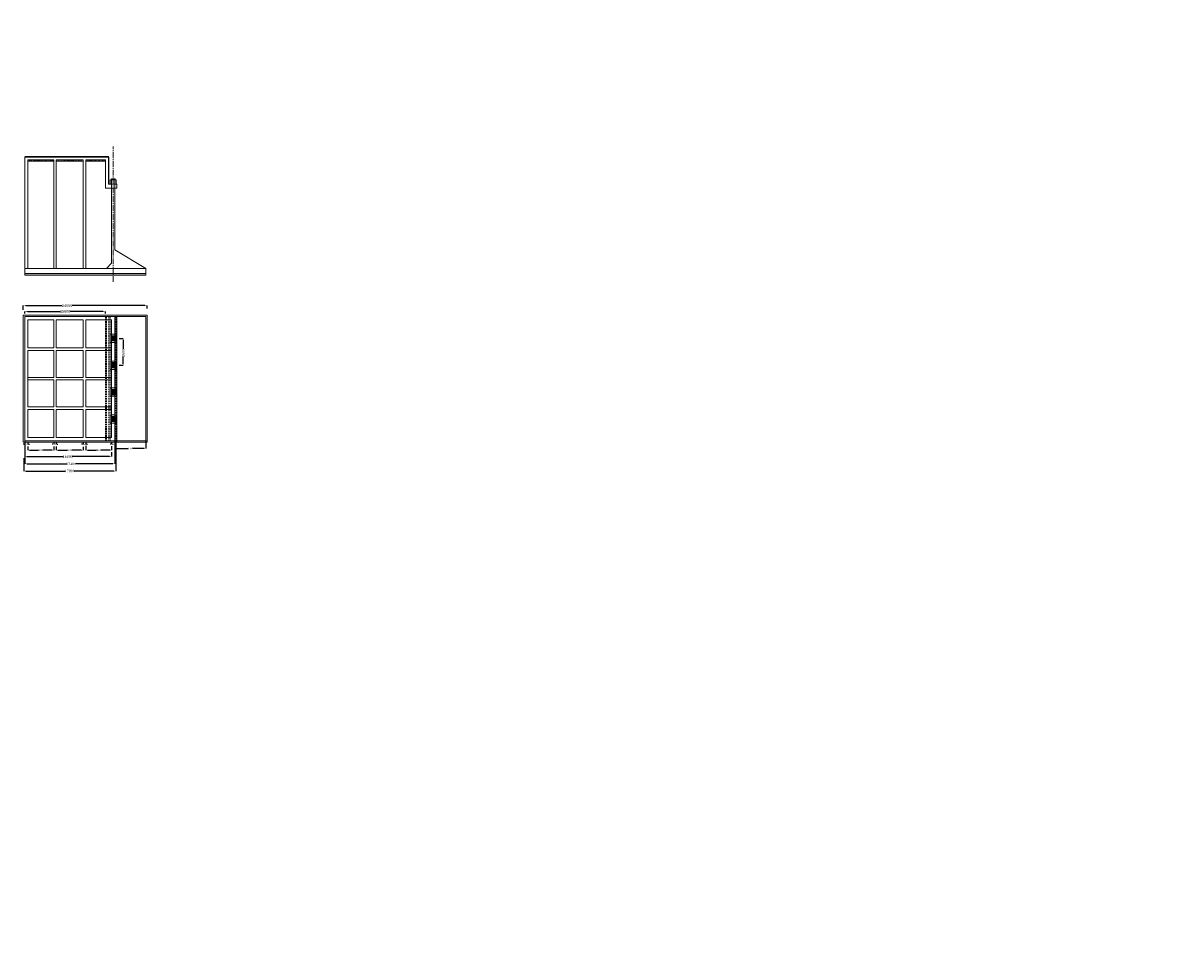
# Model space of a CAD drawing. Header units: millimetres. Extents: x -20950785 to 389010297, y -11535949 to 14056629.
# Tile 431 of 654: x 17729998 to 17953903, y -1792070 to -1612309. Entities that reach past the tile are written whole.
import ezdxf

# ---------------------------------------------------------------- set-up
doc = ezdxf.new("R2010")
doc.units = ezdxf.units.MM
doc.header["$LTSCALE"] = 60
doc.header["$MEASUREMENT"] = 0
doc.linetypes.add('CENTER2', pattern=[28.575, 19.05, -3.175, 3.175, -3.175])
doc.linetypes.add('HIDDEN', pattern=[0.375, 0.25, -0.125])
doc.layers.add('TEXT', color=7, linetype='Continuous')
doc.styles.add('PDF Arial Bold', font='times.ttf')
doc.dimstyles.get("Standard").update_dxf_attribs({"dimtxt": 400, "dimasz": 215, "dimexe": 0.18, "dimexo": 0.0625, "dimgap": 0.09, "dimtad": 0, "dimtih": 1, "dimtoh": 1, "dimdec": 0, "dimzin": 4, "dimdsep": 46, "dimtxsty": 'Standard', "dimblk": 'OPEN90', "dimcen": 0, "dimadec": 0, "dimazin": 1, "dimtfac": 1, "dimtdec": 0, "dimtix": 1, "dimtofl": 0, "dimtmove": 0, "dimatfit": 3, "dimldrblk": 'OPEN30', "dimfxl": 1, "dimtolj": 1, "dimtzin": 0, "dimarcsym": 0})
pattern_1 = [(50, (-14137975.47, 1645855.68), (286.904073, -25.100854), [30, -330]), (355, (-14137975.47, 1645855.68), (-55.5005334, 300.8768535), [24, -264]), (100.4514445, (-14137951.57, 1645853.58), (231.4035387, 275.7759964), [25.4960768, -280.4568448]), (46.1842, (-14137975.47, 1645935.68), (426.8965323, -66.2077123), [45, -495]), (96.6356355, (-14137939.9, 1645930.16), (373.864778, 389.6474403), [38.244137, -420.685504]), (351.184164, (-14137975.47, 1645935.68), (373.864778, 389.64744), [36, -396.0000004]), (21, (-14137935.47, 1645915.68), (238.7628208, -161.0475563), [30, -330]), (326, (-14137935.47, 1645915.68), (97.3261328, 290.060018), [24, -264]), (71.4514447, (-14137915.58, 1645902.26), (336.0889507, 129.0124611), [25.496076, -280.4568448]), (37.5, (-14137975.47, 1645855.68), (4.86394213, 133.15754153), [0, -260.8, 0, -268, 0, -265]), (7.5, (-14137975.47, 1645855.68), (105.227815, 157.76468475), [0, -152.8, 0, -254.8, 0, -101]), (327.5, (-14138064.67, 1645855.68), (213.52897447, -9.0219487), [0, -100, 0, -312, 0, -414]), (317.5, (-14138104.67, 1645855.68), (233.2744677, 40.0419929), [0, -130, 0, -207.2, 0, -294])]

# ---------------------------------------------------------------- blocks, each defined once
blk = doc.blocks.new('*D2701')
at = {"color": 0, "linetype": 'Continuous', "lineweight": -2, "ltscale": 2, "transparency": 16777216}
for p, q in [((17730312, -1668418), (17730312, -1668039)), ((17730812, -1668039), (17737195, -1668039)), ((17745412, -1668039), (17739028, -1668039)), ((17745912, -1668449), (17745912, -1668039))]:
    blk.add_line(p, q, dxfattribs=at)
at = {"color": 0, "linetype": 'Continuous', "lineweight": 9, "ltscale": 2, "transparency": 16777216}
for points in [[(17730812, -1667955), (17730812, -1668122), (17730312, -1668039)], [(17745412, -1667955), (17745412, -1668122), (17745912, -1668039)]]:
    blk.add_solid(points, dxfattribs=at)
at = {"layer": 'Defpoints', "color": 0, "linetype": 'Continuous', "lineweight": 9, "ltscale": 2, "transparency": 16777216}
for p in [(17745912, -1668039), (17730312, -1668418), (17745912, -1668449)]:
    blk.add_point(p, dxfattribs=at)
at = {"color": 0, "linetype": 'Continuous', "lineweight": 9, "ltscale": 2, "transparency": 16777216, "insert": (17738112, -1668039), "char_height": 500, "attachment_point": 5, "style": 'PDF Arial Bold'}
blk.add_mtext('\\A1;{\\fArial|b0|i0|c0|p34;15600}', dxfattribs=at)
blk = doc.blocks.new('*D2702')
at = {"color": 0, "linetype": 'Continuous', "lineweight": -2, "ltscale": 2, "transparency": 16777216}
for p, q in [((17730012, -1667724), (17730012, -1666914)), ((17730512, -1666914), (17737567, -1666914)), ((17753512, -1666914), (17739456, -1666914)), ((17754012, -1667485), (17754012, -1666914))]:
    blk.add_line(p, q, dxfattribs=at)
at = {"color": 0, "linetype": 'Continuous', "lineweight": 9, "ltscale": 2, "transparency": 16777216}
for points in [[(17730512, -1666830), (17730512, -1666997), (17730012, -1666914)], [(17753512, -1666830), (17753512, -1666997), (17754012, -1666914)]]:
    blk.add_solid(points, dxfattribs=at)
at = {"layer": 'Defpoints', "color": 0, "linetype": 'Continuous', "lineweight": 9, "ltscale": 2, "transparency": 16777216}
for p in [(17730012, -1667724), (17754012, -1666914), (17754012, -1667485)]:
    blk.add_point(p, dxfattribs=at)
at = {"color": 0, "linetype": 'Continuous', "lineweight": 9, "ltscale": 2, "transparency": 16777216, "insert": (17738512, -1666914), "char_height": 500, "attachment_point": 5, "style": 'PDF Arial Bold'}
blk.add_mtext('\\A1;{\\fArial|b0|i0|c0|p34;24000}', dxfattribs=at)
blk = doc.blocks.new('*D2687')
at = {"color": 0, "linetype": 'Continuous', "lineweight": -2, "ltscale": 2, "transparency": 16777216}
for p, q in [((17730912, -1694170), (17730912, -1694874)), ((17731212, -1694874), (17732987, -1694874)), ((17735612, -1694874), (17733836, -1694874)), ((17735912, -1694138), (17735912, -1694874))]:
    blk.add_line(p, q, dxfattribs=at)
at = {"color": 0, "linetype": 'Continuous', "lineweight": 9, "ltscale": 2, "transparency": 16777216}
for points in [[(17731212, -1694824), (17731212, -1694924), (17730912, -1694874)], [(17735612, -1694824), (17735612, -1694924), (17735912, -1694874)]]:
    blk.add_solid(points, dxfattribs=at)
at = {"layer": 'Defpoints', "color": 0, "linetype": 'Continuous', "lineweight": 9, "ltscale": 2, "transparency": 16777216}
for p in [(17730912, -1694170), (17735912, -1694138), (17735912, -1694874)]:
    blk.add_point(p, dxfattribs=at)
at = {"color": 0, "linetype": 'Continuous', "lineweight": 9, "ltscale": 2, "transparency": 16777216, "insert": (17733412, -1694874), "char_height": 300, "attachment_point": 5, "style": 'PDF Arial Bold'}
blk.add_mtext('\\A1;5000', dxfattribs=at)
blk = doc.blocks.new('*D2688')
at = {"color": 0, "linetype": 'Continuous', "lineweight": -2, "ltscale": 2, "transparency": 16777216}
for p, q in [((17730912, -1694170), (17730912, -1694874)), ((17731212, -1694874), (17732987, -1694874)), ((17735612, -1694874), (17733836, -1694874)), ((17735912, -1694138), (17735912, -1694874))]:
    blk.add_line(p, q, dxfattribs=at)
at = {"color": 0, "linetype": 'Continuous', "lineweight": 9, "ltscale": 2, "transparency": 16777216}
for points in [[(17731212, -1694824), (17731212, -1694924), (17730912, -1694874)], [(17735612, -1694824), (17735612, -1694924), (17735912, -1694874)]]:
    blk.add_solid(points, dxfattribs=at)
at = {"layer": 'Defpoints', "color": 0, "linetype": 'Continuous', "lineweight": 9, "ltscale": 2, "transparency": 16777216}
for p in [(17730912, -1694170), (17735912, -1694138), (17735912, -1694874)]:
    blk.add_point(p, dxfattribs=at)
at = {"color": 0, "linetype": 'Continuous', "lineweight": 9, "ltscale": 2, "transparency": 16777216, "insert": (17733412, -1694874), "char_height": 300, "attachment_point": 5, "style": 'PDF Arial Bold'}
blk.add_mtext('\\A1;5000', dxfattribs=at)
blk = doc.blocks.new('*D2689')
at = {"color": 0, "linetype": 'Continuous', "lineweight": -2, "ltscale": 2, "transparency": 16777216}
for p, q in [((17742112, -1694026), (17742112, -1694874)), ((17742412, -1694874), (17744187, -1694874)), ((17746812, -1694874), (17745036, -1694874)), ((17747112, -1694105), (17747112, -1694874))]:
    blk.add_line(p, q, dxfattribs=at)
at = {"color": 0, "linetype": 'Continuous', "lineweight": 9, "ltscale": 2, "transparency": 16777216}
for points in [[(17742412, -1694824), (17742412, -1694924), (17742112, -1694874)], [(17746812, -1694824), (17746812, -1694924), (17747112, -1694874)]]:
    blk.add_solid(points, dxfattribs=at)
at = {"layer": 'Defpoints', "color": 0, "linetype": 'Continuous', "lineweight": 9, "ltscale": 2, "transparency": 16777216}
for p in [(17742112, -1694026), (17747112, -1694105), (17747112, -1694874)]:
    blk.add_point(p, dxfattribs=at)
at = {"color": 0, "linetype": 'Continuous', "lineweight": 9, "ltscale": 2, "transparency": 16777216, "insert": (17744612, -1694874), "char_height": 300, "attachment_point": 5, "style": 'PDF Arial Bold'}
blk.add_mtext('\\A1;5000', dxfattribs=at)
blk = doc.blocks.new('*D2690')
at = {"color": 0, "linetype": 'Continuous', "lineweight": -2, "ltscale": 2, "transparency": 16777216}
for p, q in [((17736412, -1694154), (17736412, -1694874)), ((17736712, -1694874), (17738587, -1694874)), ((17741312, -1694874), (17739436, -1694874)), ((17741612, -1694199), (17741612, -1694874))]:
    blk.add_line(p, q, dxfattribs=at)
at = {"color": 0, "linetype": 'Continuous', "lineweight": 9, "ltscale": 2, "transparency": 16777216}
for points in [[(17736712, -1694824), (17736712, -1694924), (17736412, -1694874)], [(17741312, -1694824), (17741312, -1694924), (17741612, -1694874)]]:
    blk.add_solid(points, dxfattribs=at)
at = {"layer": 'Defpoints', "color": 0, "linetype": 'Continuous', "lineweight": 9, "ltscale": 2, "transparency": 16777216}
for p in [(17736412, -1694154), (17741612, -1694199), (17741612, -1694874)]:
    blk.add_point(p, dxfattribs=at)
at = {"color": 0, "linetype": 'Continuous', "lineweight": 9, "ltscale": 2, "transparency": 16777216, "insert": (17739012, -1694874), "char_height": 300, "attachment_point": 5, "style": 'PDF Arial Bold'}
blk.add_mtext('\\A1;5200', dxfattribs=at)
blk = doc.blocks.new('*D2691')
at = {"color": 0, "linetype": 'Continuous', "lineweight": -2, "ltscale": 2, "transparency": 16777216}
for p, q in [((17735762, -1693743), (17735612, -1693743)), ((17735912, -1693436), (17735912, -1693743)), ((17736412, -1693465), (17736412, -1693743)), ((17736562, -1693743), (17736712, -1693743))]:
    blk.add_line(p, q, dxfattribs=at)
at = {"color": 0, "linetype": 'Continuous', "lineweight": 9, "ltscale": 2, "transparency": 16777216}
for points in [[(17735762, -1693718), (17735762, -1693768), (17735912, -1693743)], [(17736562, -1693718), (17736562, -1693768), (17736412, -1693743)]]:
    blk.add_solid(points, dxfattribs=at)
at = {"layer": 'Defpoints', "color": 0, "linetype": 'Continuous', "lineweight": 9, "ltscale": 2, "transparency": 16777216}
for p in [(17735912, -1693436), (17736412, -1693465), (17736412, -1693743)]:
    blk.add_point(p, dxfattribs=at)
at = {"color": 0, "linetype": 'Continuous', "lineweight": 9, "ltscale": 2, "transparency": 16777216, "insert": (17736162, -1693743), "char_height": 250, "attachment_point": 5, "style": 'PDF Arial Bold'}
blk.add_mtext('\\A1;500', dxfattribs=at)
blk = doc.blocks.new('*D2692')
at = {"color": 0, "linetype": 'Continuous', "lineweight": -2, "ltscale": 2, "transparency": 16777216}
for p, q in [((17741462, -1693743), (17741312, -1693743)), ((17741612, -1693436), (17741612, -1693743)), ((17742112, -1693465), (17742112, -1693743)), ((17742262, -1693743), (17742412, -1693743))]:
    blk.add_line(p, q, dxfattribs=at)
at = {"color": 0, "linetype": 'Continuous', "lineweight": 9, "ltscale": 2, "transparency": 16777216}
for points in [[(17741462, -1693718), (17741462, -1693768), (17741612, -1693743)], [(17742262, -1693718), (17742262, -1693768), (17742112, -1693743)]]:
    blk.add_solid(points, dxfattribs=at)
at = {"layer": 'Defpoints', "color": 0, "linetype": 'Continuous', "lineweight": 9, "ltscale": 2, "transparency": 16777216}
for p in [(17741612, -1693436), (17742112, -1693465), (17742112, -1693743)]:
    blk.add_point(p, dxfattribs=at)
at = {"color": 0, "linetype": 'Continuous', "lineweight": 9, "ltscale": 2, "transparency": 16777216, "insert": (17741862, -1693743), "char_height": 250, "attachment_point": 5, "style": 'PDF Arial Bold'}
blk.add_mtext('\\A1;500', dxfattribs=at)
blk = doc.blocks.new('*D2693')
at = {"color": 0, "linetype": 'Continuous', "lineweight": -2, "ltscale": 2, "transparency": 16777216}
for p, q in [((17730162, -1693743), (17730012, -1693743)), ((17730312, -1693398), (17730312, -1693743)), ((17730912, -1693340), (17730912, -1693743)), ((17731062, -1693743), (17731212, -1693743))]:
    blk.add_line(p, q, dxfattribs=at)
at = {"color": 0, "linetype": 'Continuous', "lineweight": 9, "ltscale": 2, "transparency": 16777216}
for points in [[(17730162, -1693718), (17730162, -1693768), (17730312, -1693743)], [(17731062, -1693718), (17731062, -1693768), (17730912, -1693743)]]:
    blk.add_solid(points, dxfattribs=at)
at = {"layer": 'Defpoints', "color": 0, "linetype": 'Continuous', "lineweight": 9, "ltscale": 2, "transparency": 16777216}
for p in [(17730312, -1693398), (17730912, -1693340), (17730912, -1693743)]:
    blk.add_point(p, dxfattribs=at)
at = {"color": 0, "linetype": 'Continuous', "lineweight": 9, "ltscale": 2, "transparency": 16777216, "insert": (17730612, -1693743), "char_height": 250, "attachment_point": 5, "style": 'PDF Arial Bold'}
blk.add_mtext('\\A1;600', dxfattribs=at)
blk = doc.blocks.new('*D2694')
at = {"color": 0, "linetype": 'Continuous', "lineweight": -2, "ltscale": 2, "transparency": 16777216}
for p, q in [((17746962, -1693743), (17746812, -1693743)), ((17747112, -1693406), (17747112, -1693743)), ((17747712, -1693465), (17747712, -1693743)), ((17747862, -1693743), (17748012, -1693743))]:
    blk.add_line(p, q, dxfattribs=at)
at = {"color": 0, "linetype": 'Continuous', "lineweight": 9, "ltscale": 2, "transparency": 16777216}
for points in [[(17746962, -1693718), (17746962, -1693768), (17747112, -1693743)], [(17747862, -1693718), (17747862, -1693768), (17747712, -1693743)]]:
    blk.add_solid(points, dxfattribs=at)
at = {"layer": 'Defpoints', "color": 0, "linetype": 'Continuous', "lineweight": 9, "ltscale": 2, "transparency": 16777216}
for p in [(17747112, -1693406), (17747712, -1693465), (17747712, -1693743)]:
    blk.add_point(p, dxfattribs=at)
at = {"color": 0, "linetype": 'Continuous', "lineweight": 9, "ltscale": 2, "transparency": 16777216, "insert": (17747412, -1693743), "char_height": 250, "attachment_point": 5, "style": 'PDF Arial Bold'}
blk.add_mtext('\\A1;600', dxfattribs=at)
blk = doc.blocks.new('*D2695')
at = {"color": 0, "linetype": 'Continuous', "lineweight": -2, "ltscale": 2, "transparency": 16777216}
for p, q in [((17747912, -1693252), (17747912, -1698915)), ((17730112, -1696429), (17730112, -1698915)), ((17730512, -1698915), (17738145, -1698915)), ((17747512, -1698915), (17739878, -1698915))]:
    blk.add_line(p, q, dxfattribs=at)
at = {"color": 0, "linetype": 'Continuous', "lineweight": 9, "ltscale": 2, "transparency": 16777216}
for points in [[(17730512, -1698848), (17730512, -1698981), (17730112, -1698915)], [(17747512, -1698848), (17747512, -1698981), (17747912, -1698915)]]:
    blk.add_solid(points, dxfattribs=at)
at = {"layer": 'Defpoints', "color": 0, "linetype": 'Continuous', "lineweight": 9, "ltscale": 2, "transparency": 16777216}
for p in [(17747912, -1693252), (17730112, -1696429), (17747912, -1698915)]:
    blk.add_point(p, dxfattribs=at)
at = {"color": 0, "linetype": 'Continuous', "lineweight": 9, "ltscale": 2, "transparency": 16777216, "insert": (17739012, -1698915), "char_height": 500, "attachment_point": 5, "style": 'PDF Arial Bold'}
blk.add_mtext('\\A1;17800', dxfattribs=at)
blk = doc.blocks.new('*D2696')
at = {"color": 0, "linetype": 'Continuous', "lineweight": -2, "ltscale": 2, "transparency": 16777216}
for p, q in [((17730312, -1695308), (17730312, -1696118)), ((17730712, -1696118), (17737745, -1696118)), ((17746712, -1696118), (17739478, -1696118)), ((17747112, -1695256), (17747112, -1696118))]:
    blk.add_line(p, q, dxfattribs=at)
at = {"color": 0, "linetype": 'Continuous', "lineweight": 9, "ltscale": 2, "transparency": 16777216}
for points in [[(17730712, -1696051), (17730712, -1696184), (17730312, -1696118)], [(17746712, -1696051), (17746712, -1696184), (17747112, -1696118)]]:
    blk.add_solid(points, dxfattribs=at)
at = {"layer": 'Defpoints', "color": 0, "linetype": 'Continuous', "lineweight": 9, "ltscale": 2, "transparency": 16777216}
for p in [(17730312, -1695308), (17747112, -1695256), (17747112, -1696118)]:
    blk.add_point(p, dxfattribs=at)
at = {"color": 0, "linetype": 'Continuous', "lineweight": 9, "ltscale": 2, "transparency": 16777216, "insert": (17738612, -1696118), "char_height": 500, "attachment_point": 5, "style": 'PDF Arial Bold'}
blk.add_mtext('\\A1;16800', dxfattribs=at)
blk = doc.blocks.new('*D2697')
at = {"color": 0, "linetype": 'Continuous', "lineweight": -2, "ltscale": 2, "transparency": 16777216}
for p, q in [((17730312, -1693052), (17730312, -1697523)), ((17747712, -1693052), (17747712, -1697523)), ((17730712, -1697523), (17738420, -1697523)), ((17747312, -1697523), (17740153, -1697523))]:
    blk.add_line(p, q, dxfattribs=at)
at = {"color": 0, "linetype": 'Continuous', "lineweight": 9, "ltscale": 2, "transparency": 16777216}
for points in [[(17730712, -1697456), (17730712, -1697589), (17730312, -1697523)], [(17747312, -1697456), (17747312, -1697589), (17747712, -1697523)]]:
    blk.add_solid(points, dxfattribs=at)
at = {"layer": 'Defpoints', "color": 0, "linetype": 'Continuous', "lineweight": 9, "ltscale": 2, "transparency": 16777216}
for p in [(17730312, -1693052), (17747712, -1693052), (17747712, -1697523)]:
    blk.add_point(p, dxfattribs=at)
at = {"color": 0, "linetype": 'Continuous', "lineweight": 9, "ltscale": 2, "transparency": 16777216, "insert": (17739287, -1697523), "char_height": 500, "attachment_point": 5, "style": 'PDF Arial Bold'}
blk.add_mtext('\\A1;17400', dxfattribs=at)
blk = doc.blocks.new('*D2698')
at = {"color": 0, "linetype": 'Continuous', "lineweight": -2, "ltscale": 2, "transparency": 16777216}
for p, q in [((17747712, -1693352), (17747712, -1694574)), ((17748012, -1694574), (17750286, -1694574)), ((17753412, -1694574), (17751137, -1694574)), ((17753712, -1693052), (17753712, -1694574))]:
    blk.add_line(p, q, dxfattribs=at)
at = {"color": 0, "linetype": 'Continuous', "lineweight": 9, "ltscale": 2, "transparency": 16777216}
for points in [[(17748012, -1694524), (17748012, -1694624), (17747712, -1694574)], [(17753412, -1694524), (17753412, -1694624), (17753712, -1694574)]]:
    blk.add_solid(points, dxfattribs=at)
at = {"layer": 'Defpoints', "color": 0, "linetype": 'Continuous', "lineweight": 9, "ltscale": 2, "transparency": 16777216}
for p in [(17747712, -1693352), (17753712, -1693052), (17753712, -1694574)]:
    blk.add_point(p, dxfattribs=at)
at = {"color": 0, "linetype": 'Continuous', "lineweight": 9, "ltscale": 2, "transparency": 16777216, "insert": (17750712, -1694574), "char_height": 300, "attachment_point": 5, "style": 'PDF Arial Bold'}
blk.add_mtext('\\A1;6000', dxfattribs=at)
blk = doc.blocks.new('*D2699')
at = {"color": 0, "linetype": 'Continuous', "lineweight": -2, "ltscale": 2, "transparency": 16777216}
for p, q in [((17748559, -1673252), (17749355, -1673252)), ((17749355, -1673552), (17749355, -1675340)), ((17749355, -1678152), (17749355, -1676774)), ((17748559, -1678452), (17749355, -1678452))]:
    blk.add_line(p, q, dxfattribs=at)
at = {"color": 0, "linetype": 'Continuous', "lineweight": 9, "ltscale": 2, "transparency": 16777216}
for points in [[(17749305, -1673552), (17749405, -1673552), (17749355, -1673252)], [(17749305, -1678152), (17749405, -1678152), (17749355, -1678452)]]:
    blk.add_solid(points, dxfattribs=at)
at = {"layer": 'Defpoints', "color": 0, "linetype": 'Continuous', "lineweight": 9, "ltscale": 2, "transparency": 16777216}
for p in [(17748558, -1673252), (17748558, -1678452), (17749355, -1678452)]:
    blk.add_point(p, dxfattribs=at)
at = {"color": 0, "linetype": 'Continuous', "lineweight": 9, "ltscale": 2, "transparency": 16777216, "insert": (17749355, -1676057), "char_height": 500, "attachment_point": 5, "rotation": 90, "style": 'PDF Arial Bold'}
blk.add_mtext('\\A1;2600', dxfattribs=at)

msp = doc.modelspace()

# ---------------------------------------------------------------- hatches: boundary and pattern name
at = {"linetype": 'Continuous', "lineweight": 9, "ltscale": 2}
h = msp.add_hatch(dxfattribs=at)
h.set_pattern_fill('AR-CONC', scale=40)
h.set_pattern_definition(pattern_1)
h.paths.add_polyline_path([(17735911.53, -1639019.32), (17735911.53, -1638719.32), (17730911.53, -1638719.32), (17730911.53, -1639019.32)])
h = msp.add_hatch(dxfattribs=at)
h.set_pattern_fill('AR-CONC', scale=40)
h.set_pattern_definition(pattern_1)
h.paths.add_polyline_path([(17741611.53, -1639019.32), (17741611.53, -1638719.32), (17736411.53, -1638719.32), (17736411.53, -1639019.32)])
h = msp.add_hatch(dxfattribs=at)
h.set_pattern_fill('AR-CONC', scale=40)
h.set_pattern_definition(pattern_1)
h.paths.add_polyline_path([(17745911.53, -1639019.32), (17745911.53, -1638719.32), (17742111.53, -1638719.32), (17742111.53, -1639019.32)])
h = msp.add_hatch(dxfattribs=at)
h.set_pattern_fill('ANSI31', scale=2)
h.set_pattern_definition([(45, (-6392948.82383, 1792903.5531), (-0.1767766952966, 0.1767766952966), [])])
h.paths.add_polyline_path([(17747411.53, -1642419.32), (17747061.53, -1642419.32), (17747061.53, -1642579.32), (17747411.53, -1642579.32)])
h.paths.add_polyline_path([(17747761.53, -1642419.32), (17747411.53, -1642419.32), (17747411.53, -1642579.32), (17747761.53, -1642579.32)])
h = msp.add_hatch(dxfattribs=at)
h.set_pattern_fill('AR-CONC', scale=40)
h.set_pattern_definition(pattern_1)
h.paths.add_polyline_path([(17747411.53, -1661019.32), (17747411.53, -1660719.32), (17730311.53, -1660719.32), (17730311.53, -1661019.32)])
h.paths.add_polyline_path([(17747411.53, -1660719.32), (17747411.53, -1661019.32), (17753711.53, -1661019.32), (17753711.53, -1660719.32)])
h = msp.add_hatch(dxfattribs=at)
h.set_pattern_fill('GOST_GROUND', scale=10)
h.set_pattern_definition([(45, (-4657885.47, 1339605.18), (141.42135624, 0), [200]), (45, (-4657855.47, 1339605.18), (141.42135624, 0), [200]), (45, (-4657825.47, 1339605.18), (141.42135624, 0), [200])])
h.paths.add_polyline_path([(17747061.53, -1673751.82), (17747761.53, -1673751.82), (17747761.53, -1672751.82), (17747061.53, -1672751.82)])
h = msp.add_hatch(dxfattribs=at)
h.set_pattern_fill('GOST_GROUND', scale=10)
h.set_pattern_definition([(45, (-4657885.47, 1334405.18), (141.42135624, 0), [200]), (45, (-4657855.47, 1334405.18), (141.42135624, 0), [200]), (45, (-4657825.47, 1334405.18), (141.42135624, 0), [200])])
h.paths.add_polyline_path([(17747061.53, -1678951.82), (17747761.53, -1678951.82), (17747761.53, -1677951.82), (17747061.53, -1677951.82)])
h = msp.add_hatch(dxfattribs=at)
h.set_pattern_fill('GOST_GROUND', scale=10)
h.set_pattern_definition([(45, (-4657885.47, 1329205.18), (141.42135624, 0), [200]), (45, (-4657855.47, 1329205.18), (141.42135624, 0), [200]), (45, (-4657825.47, 1329205.18), (141.42135624, 0), [200])])
h.paths.add_polyline_path([(17747061.53, -1684151.82), (17747761.53, -1684151.82), (17747761.53, -1683151.82), (17747061.53, -1683151.82)])
h = msp.add_hatch(dxfattribs=at)
h.set_pattern_fill('GOST_GROUND', scale=10)
h.set_pattern_definition([(45, (-4657885.47, 1324005.18), (141.42135624, 0), [200]), (45, (-4657855.47, 1324005.18), (141.42135624, 0), [200]), (45, (-4657825.47, 1324005.18), (141.42135624, 0), [200])])
h.paths.add_polyline_path([(17747061.53, -1689351.82), (17747761.53, -1689351.82), (17747761.53, -1688351.82), (17747061.53, -1688351.82)])

# ---------------------------------------------------------------- linework, layer by layer
at = {"linetype": 'CENTER2', "lineweight": 9}
msp.add_line((17747411.53, -1662356.82), (17747411.53, -1636181.45), dxfattribs=at)
at = {"color": 7, "linetype": 'Continuous', "lineweight": 9}
for p, q in [((17746511.53, -1638069.32), (17730311.53, -1638069.32)), ((17730311.53, -1638219.32), (17730311.53, -1659719.32)), ((17730311.53, -1661019.32), (17730311.53, -1638219.32)), ((17745911.53, -1638219.32), (17730311.53, -1638219.32)), ((17735911.53, -1638719.32), (17730911.53, -1638719.32)), ((17730911.53, -1659719.32), (17730911.53, -1638719.32)), ((17735911.53, -1659719.32), (17735911.53, -1638719.32)), ((17741611.53, -1638719.32), (17736411.53, -1638719.32)), ((17736411.53, -1659719.32), (17736411.53, -1638719.32)), ((17741611.53, -1659719.32), (17741611.53, -1638719.32)), ((17745911.53, -1638719.32), (17742111.53, -1638719.32)), ((17742111.53, -1659719.32), (17742111.53, -1638719.32)), ((17746511.53, -1638219.32), (17745911.53, -1638219.32)), ((17745911.53, -1638719.32), (17745911.53, -1644219.32)), ((17746511.53, -1638219.32), (17746511.53, -1638069.32)), ((17746511.53, -1643419.32), (17746511.53, -1638212.98)), ((17746591.53, -1643419.32), (17746591.53, -1638212.98)), ((17735911.53, -1639019.32), (17730911.53, -1639019.32)), ((17741611.53, -1639019.32), (17736411.53, -1639019.32)), ((17745911.53, -1639019.32), (17742111.53, -1639019.32)), ((17746511.53, -1643419.32), (17747261.53, -1643419.32)), ((17748011.53, -1642579.32), (17746811.53, -1642579.32)), ((17746811.53, -1642579.32), (17746811.53, -1643419.32)), ((17747111.53, -1648759.11), (17747111.53, -1642419.32)), ((17747261.53, -1643419.32), (17748111.53, -1643419.32)), ((17747711.53, -1648781.06), (17747711.53, -1642419.32)), ((17747711.53, -1648781.06), (17747711.53, -1642419.32)), ((17748011.53, -1643419.32), (17748011.53, -1642579.32)), ((17748111.53, -1643419.32), (17748111.53, -1644219.32)), ((17748111.53, -1644219.32), (17745911.53, -1644219.32)), ((17747111.53, -1658719.32), (17747111.53, -1648759.11)), ((17747711.53, -1656119.32), (17747711.53, -1648781.06)), ((17747711.53, -1656119.32), (17747711.53, -1648781.06)), ((17753711.53, -1659719.32), (17730311.53, -1659719.32)), ((17753711.53, -1660719.32), (17730311.53, -1660719.32)), ((17753711.53, -1661019.32), (17730311.53, -1661019.32))]:
    msp.add_line(p, q, dxfattribs=at)
at = {"color": 7, "linetype": 'Continuous', "lineweight": 9, "ltscale": 2}
for p, q in [((17747061.53, -1642419.32), (17747761.53, -1642419.32)), ((17747061.53, -1642419.32), (17747061.53, -1642579.32)), ((17747761.53, -1642419.32), (17747761.53, -1642579.32)), ((17747711.53, -1656119.32), (17753711.53, -1659719.32)), ((17746111.53, -1659719.32), (17747111.53, -1658719.32)), ((17753711.53, -1659719.32), (17753711.53, -1660719.32)), ((17753711.53, -1661019.32), (17753711.53, -1660719.32)), ((17754011.53, -1668751.82), (17730011.53, -1668751.82)), ((17730011.53, -1668751.82), (17730011.53, -1693351.82)), ((17746061.53, -1669051.82), (17730311.53, -1669051.82)), ((17730311.53, -1669051.82), (17730311.53, -1693051.82)), ((17735911.53, -1669651.82), (17730911.53, -1669651.82)), ((17730911.53, -1669651.82), (17730911.53, -1675101.82)), ((17735911.53, -1675101.82), (17735911.53, -1669651.82)), ((17741611.53, -1669651.82), (17736411.53, -1669651.82)), ((17736411.53, -1675101.82), (17736411.53, -1669651.82)), ((17741611.53, -1675101.82), (17741611.53, -1669651.82)), ((17747111.53, -1669651.82), (17742111.53, -1669651.82)), ((17742111.53, -1675101.82), (17742111.53, -1669651.82)), ((17746061.53, -1669051.82), (17753711.53, -1669051.82)), ((17747111.53, -1675101.82), (17747111.53, -1669651.82)), ((17747111.53, -1669651.82), (17747111.53, -1692451.82)), ((17747711.53, -1669051.82), (17747711.53, -1693051.82)), ((17748111.53, -1669051.82), (17748111.53, -1693251.82)), ((17753711.53, -1669051.82), (17753711.53, -1693051.82)), ((17754011.53, -1668751.82), (17754011.53, -1693351.82)), ((17746811.53, -1672451.82), (17748011.53, -1672451.82)), ((17746811.53, -1674051.82), (17746811.53, -1672451.82)), ((17748011.53, -1672451.82), (17748011.53, -1674051.82)), ((17748011.53, -1674051.82), (17746811.53, -1674051.82)), ((17747061.53, -1672751.82), (17747061.53, -1673751.82)), ((17747061.53, -1672751.82), (17747761.53, -1672751.82)), ((17747061.53, -1673751.82), (17747761.53, -1673751.82)), ((17747761.53, -1672751.82), (17747761.53, -1673751.82)), ((17735911.53, -1675101.82), (17730911.53, -1675101.82)), ((17735911.53, -1675601.82), (17730911.53, -1675601.82)), ((17730911.53, -1675601.82), (17730911.53, -1680801.82)), ((17735911.53, -1680801.82), (17735911.53, -1675601.82)), ((17741611.53, -1675101.82), (17736411.53, -1675101.82)), ((17741611.53, -1675601.82), (17736411.53, -1675601.82)), ((17736411.53, -1680801.82), (17736411.53, -1675601.82)), ((17741611.53, -1680801.82), (17741611.53, -1675601.82)), ((17747111.53, -1675101.82), (17742111.53, -1675101.82)), ((17747111.53, -1675601.82), (17742111.53, -1675601.82)), ((17742111.53, -1680801.82), (17742111.53, -1675601.82)), ((17747111.53, -1680801.82), (17747111.53, -1675601.82)), ((17747111.53, -1680801.82), (17747111.53, -1675601.82)), ((17746811.53, -1677651.82), (17748011.53, -1677651.82)), ((17746811.53, -1679251.82), (17746811.53, -1677651.82)), ((17748011.53, -1679251.82), (17746811.53, -1679251.82)), ((17747061.53, -1677951.82), (17747061.53, -1678951.82)), ((17747061.53, -1677951.82), (17747761.53, -1677951.82)), ((17747061.53, -1678951.82), (17747761.53, -1678951.82)), ((17747761.53, -1677951.82), (17747761.53, -1678951.82)), ((17748011.53, -1677651.82), (17748011.53, -1679251.82)), ((17735911.53, -1680801.82), (17730911.53, -1680801.82)), ((17730911.53, -1680801.82), (17730911.53, -1681301.82)), ((17735911.53, -1681301.82), (17730911.53, -1681301.82)), ((17730911.53, -1681301.82), (17730911.53, -1686501.82)), ((17735911.53, -1686501.82), (17735911.53, -1681301.82)), ((17735911.53, -1681651.82), (17735911.53, -1681301.82)), ((17741611.53, -1680801.82), (17736411.53, -1680801.82)), ((17741611.53, -1681301.82), (17736411.53, -1681301.82)), ((17736411.53, -1686501.82), (17736411.53, -1681301.82)), ((17741611.53, -1686501.82), (17741611.53, -1681301.82)), ((17747111.53, -1680801.82), (17742111.53, -1680801.82)), ((17747111.53, -1681301.82), (17742111.53, -1681301.82)), ((17742111.53, -1686501.82), (17742111.53, -1681301.82)), ((17742111.53, -1681651.82), (17742111.53, -1681301.82)), ((17746811.53, -1682851.82), (17748011.53, -1682851.82)), ((17746811.53, -1684451.82), (17746811.53, -1682851.82)), ((17747061.53, -1683151.82), (17747061.53, -1684151.82)), ((17747061.53, -1683151.82), (17747761.53, -1683151.82)), ((17747111.53, -1686501.82), (17747111.53, -1682251.82)), ((17747111.53, -1686501.82), (17747111.53, -1682251.82)), ((17747111.53, -1686501.82), (17747111.53, -1682251.82)), ((17747761.53, -1683151.82), (17747761.53, -1684151.82)), ((17748011.53, -1682851.82), (17748011.53, -1684451.82)), ((17748011.53, -1684451.82), (17746811.53, -1684451.82)), ((17747061.53, -1684151.82), (17747761.53, -1684151.82)), ((17735911.53, -1686501.82), (17730911.53, -1686501.82)), ((17735911.53, -1687001.82), (17730911.53, -1687001.82)), ((17730911.53, -1687001.82), (17730911.53, -1692451.82)), ((17735911.53, -1692451.82), (17735911.53, -1687001.82)), ((17741611.53, -1686501.82), (17736411.53, -1686501.82)), ((17741611.53, -1687001.82), (17736411.53, -1687001.82)), ((17736411.53, -1692451.82), (17736411.53, -1687001.82)), ((17741611.53, -1692451.82), (17741611.53, -1687001.82)), ((17747111.53, -1686501.82), (17742111.53, -1686501.82)), ((17747111.53, -1687001.82), (17742111.53, -1687001.82)), ((17742111.53, -1692451.82), (17742111.53, -1687001.82)), ((17746811.53, -1688051.82), (17748011.53, -1688051.82)), ((17746811.53, -1689651.82), (17746811.53, -1688051.82)), ((17747111.53, -1690251.82), (17747111.53, -1687001.82)), ((17747111.53, -1690251.82), (17747111.53, -1687001.82)), ((17747111.53, -1690251.82), (17747111.53, -1687001.82)), ((17748011.53, -1688051.82), (17748011.53, -1689651.82)), ((17735911.53, -1692451.82), (17735911.53, -1688551.82)), ((17742111.53, -1692451.82), (17742111.53, -1688551.82)), ((17748011.53, -1689651.82), (17746811.53, -1689651.82)), ((17747061.53, -1688351.82), (17747061.53, -1689351.82)), ((17747061.53, -1688351.82), (17747761.53, -1688351.82)), ((17747061.53, -1689351.82), (17747761.53, -1689351.82)), ((17747111.53, -1692451.82), (17747111.53, -1688551.82)), ((17747761.53, -1688351.82), (17747761.53, -1689351.82)), ((17735911.53, -1692451.82), (17730911.53, -1692451.82)), ((17741611.53, -1692451.82), (17736411.53, -1692451.82)), ((17747111.53, -1692451.82), (17742111.53, -1692451.82)), ((17754011.53, -1693351.82), (17730011.53, -1693351.82)), ((17753711.53, -1693051.82), (17730311.53, -1693051.82))]:
    msp.add_line(p, q, dxfattribs=at)
at = {"color": 7, "linetype": 'HIDDEN', "lineweight": 9, "ltscale": 20}
for p, q in [((17745911.53, -1669051.82), (17745911.53, -1693051.82)), ((17746111.53, -1669051.82), (17746111.53, -1693051.82)), ((17746591.53, -1669051.82), (17746591.53, -1693051.82)), ((17746811.53, -1669051.82), (17746811.53, -1693051.82)), ((17747911.53, -1669051.82), (17747911.53, -1693251.82)), ((17748011.53, -1669051.82), (17748011.53, -1693251.82)), ((17748111.53, -1669051.82), (17748111.53, -1693251.82))]:
    msp.add_line(p, q, dxfattribs=at)
at = {"color": 7, "linetype": 'HIDDEN', "lineweight": 9, "ltscale": 2}
for p, q in [((17748111.53, -1669051.82), (17748111.53, -1693251.82)), ((17747111.53, -1684251.82), (17747111.53, -1681301.82)), ((17747111.53, -1684251.82), (17747111.53, -1681301.82))]:
    msp.add_line(p, q, dxfattribs=at)

# ---------------------------------------------------------------- texts
at = {"linetype": 'Continuous', "lineweight": 9, "attachment_point": 1}
for s, insert, char_height, width in [('\\pi7448.80773;{\\fTimes New Roman|b0|i0|c0|p18;\\LCertified that the boring details  shown are correct.}', (11996265.89, -1637530.04), 1915.15152, 72153.3279), ('\\pi7448.80773;{\\fTimes New Roman|b0|i0|c0|p18;\\LCertified that the boring details  shown are correct.}', (13354190.39, -1637530.04), 1915.15152, 72153.3279), ('\\pi7448.80773;{\\fTimes New Roman|b0|i0|c0|p18;\\LCertified that the boring details  shown are correct.}', (14580788.89, -1637530.04), 1915.15152, 72153.3279), ('\\pi10158.44613,t63131.39988;{\\fTimes New Roman|b0|i0|c0|p18;\\H1.1574x;\\L \\H1.35001x;ELEVATION OF \\P\\pi4046.73684,t57019.6906;ABUTMENT ELEMENT \\P\\pi14062.64478,t67035.59854;DIRECTION}', (12497583.67, -1697651.87), 1708.805, 49244.7449), ('\\pi7448.80773;{\\fTimes New Roman|b0|i0|c0|p18;\\LCertified that the boring details  shown are correct.}', (15409101.88, -1786309.28), 1915.15152, 72153.3279)]:
    msp.add_mtext(s, dxfattribs=dict(at, insert=insert, char_height=char_height, width=width))
at = {"color": 7, "linetype": 'Continuous', "lineweight": 9, "ltscale": 2, "char_height": 1000, "attachment_point": 1, "style": 'PDF Arial Bold'}
for insert in [(15447520.46, -1724014.85), (15511377.46, -1724014.85)]:
    msp.add_mtext_dynamic_manual_height_columns('\\pi177.36133,t5177.36133;Sandy Silty \\P\\pi2423.57618,t7423.57618;Soil', width=7104.5424, gutter_width=1, heights=[0], dxfattribs=dict(at, insert=insert))
at = {"layer": 'TEXT', "linetype": 'Continuous', "lineweight": 9, "char_height": 1300, "attachment_point": 1}
for s, insert, width in [('\\pi2427.77062;{\\fTimes New Roman|b0|i0|c0|p18;\\LELEVATION OF PIER \\P\\pi3593.74034;ALONG CURRENT \\P\\pi6498.82325;DIRECTION  }', (16438929.51, -1612332.06), 23280.4872), ('\\pi1974.11068;{\\fTimes New Roman|b0|i0|c0|p18;\\LELEVATION OF PIER \\P\\pi3681.82517;ALONG TRAFFIC  \\P\\pi6045.16331;DIRECTION  }', (16459571.96, -1612784.78), 22373.1673), ('\\pi2427.77062;{\\fTimes New Roman|b0|i0|c0|p18;\\LELEVATION OF PIER \\P\\pi3593.74034;ALONG CURRENT \\P\\pi6498.82325;DIRECTION  }', (15360275.45, -1757012.17), 23280.4872), ('\\pi1974.11068;{\\fTimes New Roman|b0|i0|c0|p18;\\LELEVATION OF PIER \\P\\pi3681.82517;ALONG TRAFFIC  \\P\\pi6045.16331;DIRECTION  }', (15380917.89, -1757464.88), 22373.1673)]:
    msp.add_mtext(s, dxfattribs=dict(at, insert=insert, width=width))

# ---------------------------------------------------------------- dimensions: what is measured, and where the dimension line sits
at = {"color": 7, "linetype": 'Continuous', "lineweight": 9, "ltscale": 2}
for base, p1, p2, picture, middle in [((17754011.53, -1666913.82), (17730011.53, -1667723.82), (17754011.53, -1667484.82), '*D2702', (17738511.53, -1666913.82)), ((17745911.53, -1668038.82), (17730311.53, -1668417.82), (17745911.53, -1668448.82), '*D2701', (17738111.53, -1668038.82))]:
    dim = msp.add_linear_dim(base=base, p1=p1, p2=p2, text='{\\fArial|b0|i0|c0|p34;<>}', dimstyle='Standard', override={"dimtxt": 500, "dimasz": 500, "dimtxsty": 'PDF Arial Bold', "dimfxl": 300}, dxfattribs=at)
    dim.commit()
    dim.dimension.update_dxf_attribs({"geometry": picture, "text_midpoint": middle, "dimtype": 160})
dim = msp.add_linear_dim(base=(17749354.87, -1678451.82), p1=(17748558.44, -1673251.82), p2=(17748558.44, -1678451.82), angle=90, text='2600', dimstyle='Standard', override={"dimtxt": 500, "dimasz": 300, "dimtxsty": 'PDF Arial Bold', "dimfxl": 300}, dxfattribs=at)
dim.commit()
dim.dimension.update_dxf_attribs({"geometry": '*D2699', "text_midpoint": (17749354.87, -1676056.82), "dimtype": 160, "text_rotation": 90})
for base, p1, p2, override, picture, middle in [((17730911.53, -1693742.82), (17730311.53, -1693397.57), (17730911.53, -1693339.82), {"dimtxt": 250, "dimasz": 150, "dimtxsty": 'PDF Arial Bold', "dimfxl": 300}, '*D2693', (17730611.53, -1693742.82)), ((17735911.53, -1694873.82), (17730911.53, -1694169.82), (17735911.53, -1694137.82), {"dimtxt": 300, "dimasz": 300, "dimtxsty": 'PDF Arial Bold', "dimfxl": 300}, '*D2687', (17733411.53, -1694873.82)), ((17735911.53, -1694873.82), (17730911.53, -1694169.82), (17735911.53, -1694137.82), {"dimtxt": 300, "dimasz": 300, "dimtxsty": 'PDF Arial Bold', "dimfxl": 300}, '*D2688', (17733411.53, -1694873.82)), ((17736411.53, -1693742.82), (17735911.53, -1693435.82), (17736411.53, -1693464.82), {"dimtxt": 250, "dimasz": 150, "dimtxsty": 'PDF Arial Bold', "dimfxl": 300}, '*D2691', (17736161.53, -1693742.82)), ((17741611.53, -1694873.82), (17736411.53, -1694153.82), (17741611.53, -1694198.82), {"dimtxt": 300, "dimasz": 300, "dimtxsty": 'PDF Arial Bold', "dimfxl": 300}, '*D2690', (17739011.53, -1694873.82)), ((17742111.53, -1693742.82), (17741611.53, -1693435.82), (17742111.53, -1693464.82), {"dimtxt": 250, "dimasz": 150, "dimtxsty": 'PDF Arial Bold', "dimfxl": 300}, '*D2692', (17741861.53, -1693742.82)), ((17747111.53, -1694873.82), (17742111.53, -1694025.82), (17747111.53, -1694104.82), {"dimtxt": 300, "dimasz": 300, "dimtxsty": 'PDF Arial Bold', "dimfxl": 300}, '*D2689', (17744611.53, -1694873.82)), ((17747711.53, -1693742.82), (17747111.53, -1693405.82), (17747711.53, -1693464.82), {"dimtxt": 250, "dimasz": 150, "dimtxsty": 'PDF Arial Bold', "dimfxl": 300}, '*D2694', (17747411.53, -1693742.82)), ((17753711.53, -1694573.82), (17747711.53, -1693351.82), (17753711.53, -1693051.82), {"dimtxt": 300, "dimasz": 300, "dimtxsty": 'PDF Arial Bold', "dimfxl": 300}, '*D2698', (17750711.53, -1694573.82))]:
    dim = msp.add_linear_dim(base=base, p1=p1, p2=p2, dimstyle='Standard', override=override, dxfattribs=at)
    dim.commit()
    dim.dimension.update_dxf_attribs({"geometry": picture, "text_midpoint": middle})
for base, p1, p2, picture, middle in [((17747911.53, -1698914.82), (17730111.53, -1696428.82), (17747911.53, -1693251.82), '*D2695', (17739011.53, -1698914.82)), ((17747711.53, -1697522.82), (17730311.53, -1693051.82), (17747711.53, -1693051.82), '*D2697', (17739286.53, -1697522.82)), ((17747111.53, -1696117.82), (17730311.53, -1695307.82), (17747111.53, -1695256.07), '*D2696', (17738611.53, -1696117.82))]:
    dim = msp.add_linear_dim(base=base, p1=p1, p2=p2, dimstyle='Standard', override={"dimtxt": 500, "dimasz": 400, "dimtxsty": 'PDF Arial Bold', "dimfxl": 300}, dxfattribs=at)
    dim.commit()
    dim.dimension.update_dxf_attribs({"geometry": picture, "text_midpoint": middle, "dimtype": 160})

doc.saveas('drawing.dxf')
